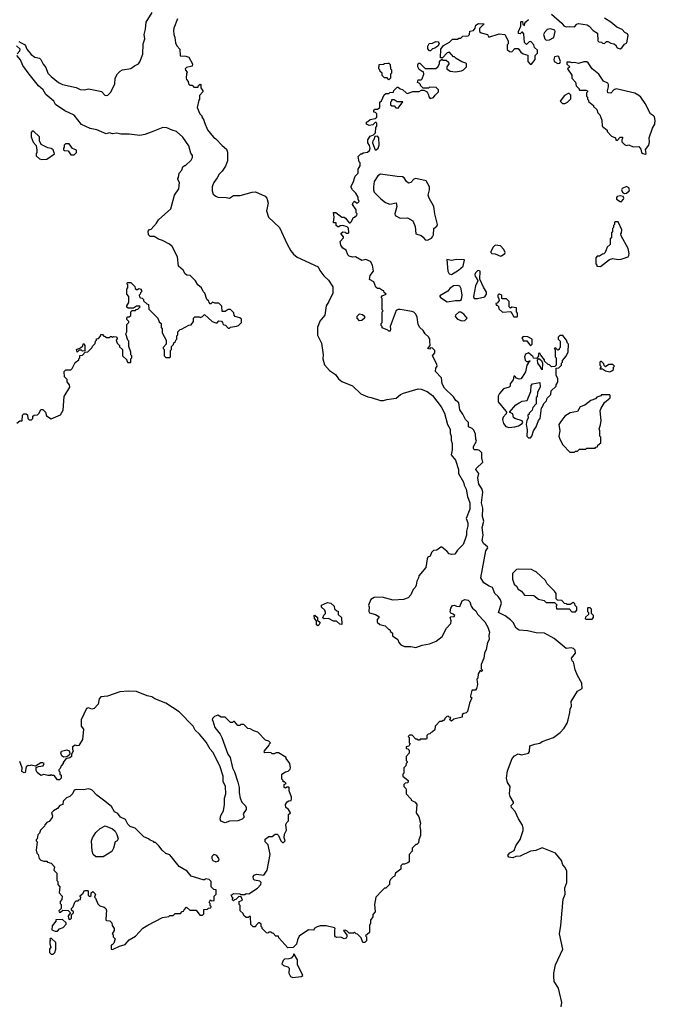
# Model space of a CAD drawing. Extents: x 1793424 to 1900092, y 321114 to 470632.
# Tile 278 of 292: x 1884893 to 1890992, y 417168 to 426607. Entities that reach past the tile are written whole.
import ezdxf

# ---------------------------------------------------------------- set-up
doc = ezdxf.new("R2010")
doc.units = 0

msp = doc.modelspace()

# ---------------------------------------------------------------- linework, layer by layer
at = {"layer": '0CON05XD'}
for points in [[(1884906.7, 426385), (1884946.7, 426365), (1884962.5, 426325), (1885003.6, 426273.6), (1885039.3, 426249.3), (1885085, 426236.7), (1885095, 426226.7), (1885119.3, 426179.3), (1885145, 426150), (1885164.4, 426094.4), (1885195, 426062), (1885265, 426006), (1885305, 425984.3), (1885435, 425955.7), (1885475, 425939.2), (1885513.9, 425936.1), (1885555, 425943.3), (1885665, 425923.3), (1885678.8, 425918.8), (1885710, 425885), (1885725, 425880), (1885740, 425885), (1885765, 425910), (1885805, 425990), (1885810, 426045), (1885830.5, 426089.5), (1885856.4, 426113.6), (1885880, 426125), (1885960.7, 426139.3), (1885993.9, 426166.1), (1886032.5, 426185), (1886045.9, 426204.1), (1886073.3, 426275), (1886078.8, 426375), (1886093.3, 426425), (1886086.7, 426465), (1886101.2, 426515), (1886107.7, 426582.3), (1886163.3, 426675)], [(1889995, 426660), (1890095, 426572.5), (1890115, 426547.5), (1890135, 426537.5), (1890165, 426542.5), (1890215, 426540), (1890240, 426565), (1890255, 426570), (1890337, 426557), (1890356.4, 426546.4), (1890395, 426502.5), (1890438.3, 426478.3), (1890440, 426405), (1890450, 426395), (1890475, 426392.5), (1890485, 426382.5), (1890505, 426380), (1890521.7, 426398.3), (1890535, 426397.5), (1890565, 426382.5), (1890595, 426376.7), (1890610, 426365), (1890626.1, 426336.1), (1890655, 426328), (1890671.2, 426338.8), (1890697, 426373), (1890717.5, 426385), (1890730, 426455), (1890725, 426470), (1890700, 426485), (1890675, 426512.5), (1890623.9, 426533.9), (1890564.1, 426584.1), (1890505, 426622.5)], [(1886405.9, 426614.1), (1886371.2, 426525), (1886367.5, 426505), (1886372.5, 426465), (1886382.5, 426435), (1886387.5, 426385), (1886400, 426355), (1886430, 426325), (1886431.7, 426261.7), (1886486.4, 426256.4), (1886515, 426247.5), (1886550, 426185), (1886548.3, 426161.7), (1886495, 426147.5), (1886482.5, 426135), (1886483, 426123), (1886500, 426105), (1886492.5, 426087.5), (1886490, 426045), (1886493, 426033), (1886510, 426015), (1886511.7, 425991.7), (1886525, 425980), (1886548.3, 425978.3), (1886565, 425960), (1886605, 425960), (1886610, 425975), (1886625, 425990), (1886630, 425985), (1886630, 425955), (1886650, 425925), (1886650, 425915), (1886618.3, 425881.7), (1886620, 425845), (1886613, 425837), (1886597.5, 425765), (1886623, 425703), (1886640, 425685), (1886640, 425675), (1886660, 425645), (1886665, 425620), (1886695, 425552.5), (1886751.7, 425481.7), (1886775.9, 425465.9), (1886835, 425400), (1886876.7, 425365), (1886887.7, 425337.7), (1886886.2, 425255), (1886867.7, 425202.3), (1886836.7, 425155), (1886806.2, 425125), (1886788.8, 425091.2), (1886755, 425047.5), (1886746.7, 425025), (1886740, 425005), (1886740, 424965), (1886750, 424935), (1886773.9, 424913.9), (1886795, 424906.2), (1886875, 424903.8), (1886905, 424896.7), (1886945, 424921.2), (1887007.7, 424922.3), (1887125, 424953.8), (1887155, 424956), (1887247.5, 424915), (1887263.3, 424895), (1887277.7, 424847.7), (1887262.5, 424775), (1887280, 424715), (1887387.5, 424615), (1887458.1, 424455), (1887495, 424392), (1887520.8, 424360.8), (1887555, 424329.4), (1887756.4, 424236.4), (1887773.5, 424203.5), (1887812.1, 424152.1), (1887855, 424110), (1887897.5, 424045), (1887897.5, 423985), (1887860, 423905), (1887832.5, 423865), (1887820, 423775), (1887772.3, 423717.7), (1887752, 423655), (1887751.7, 423581.7), (1887789.2, 423505), (1887806, 423395), (1887801.2, 423355), (1887817.7, 423297.7), (1887866.7, 423245), (1887923.3, 423205), (1887953.3, 423165), (1887985, 423138.8), (1888085, 423096), (1888165, 423018.8), (1888235, 422990), (1888266.1, 422986.1), (1888355, 422956.7), (1888385, 422956.7), (1888415, 422966.2), (1888505, 422977.5), (1888546.4, 423013.6), (1888575, 423026.2), (1888715, 423068.8), (1888745, 423066.2), (1888802.7, 423042.7), (1888854.2, 423004.2), (1888937.1, 422895), (1888968.6, 422835), (1888996.7, 422725), (1889025, 422680), (1889022.7, 422642.7), (1889033.3, 422615), (1889033.8, 422575), (1889043.6, 422543.6), (1889043.8, 422485), (1889033.3, 422435), (1889073.9, 422383.9), (1889103.8, 422295), (1889104, 422255), (1889150, 422175), (1889156.2, 422145), (1889177.5, 422105), (1889190, 422035), (1889212.5, 421975), (1889211.4, 421915), (1889176.7, 421825), (1889193.8, 421785), (1889194, 421755), (1889181.2, 421705), (1889178.8, 421665), (1889163.8, 421616.2), (1889147.5, 421575), (1889095, 421522.5), (1889067, 421483), (1889035, 421480), (1889015, 421487.5), (1888993, 421513), (1888945, 421550), (1888935, 421550), (1888897, 421523), (1888865, 421517.5), (1888845, 421500), (1888830, 421465), (1888810, 421455), (1888803, 421437), (1888790, 421355), (1888723, 421277), (1888720, 421255), (1888702.5, 421225), (1888697.5, 421185), (1888687.5, 421165), (1888667.5, 421145), (1888647, 421093), (1888620, 421065), (1888575, 421047.5), (1888475, 421042.5), (1888371.7, 421071.7), (1888295, 421067.5), (1888261.7, 421048.3), (1888240, 420995), (1888247.5, 420975), (1888242.5, 420935), (1888250.7, 420920.7), (1888306.4, 420906.4), (1888340, 420885), (1888340, 420875), (1888323, 420857), (1888321.7, 420831.7), (1888348.3, 420808.3), (1888400, 420795), (1888435, 420760), (1888445, 420760), (1888451.7, 420741.7), (1888470, 420725), (1888471.7, 420701.7), (1888520, 420665), (1888530, 420635), (1888550, 420615), (1888585, 420597.5), (1888645, 420596.7), (1888695, 420587.5), (1888755, 420610), (1888825, 420622.5), (1888890.7, 420649.3), (1888946.7, 420695), (1888987, 420773), (1889030.7, 420819.3), (1889033, 420843), (1889022.5, 420875), (1889028.3, 420881.7), (1889063, 420887), (1889066.7, 420896.7), (1889053, 420907)], [(1888906.4, 426153.6), (1888920, 426185), (1888921.7, 426208.3), (1888945, 426230), (1888955, 426220), (1888985, 426220), (1889008.3, 426198.3), (1889010, 426185), (1888990, 426155), (1888990, 426135), (1889025, 426112.5), (1889075, 426107.5), (1889131.7, 426118.3), (1889150, 426125), (1889180, 426155), (1889180, 426185), (1889175, 426190), (1889133.9, 426203.9), (1889080, 426235), (1889065, 426250), (1889055, 426250), (1889015, 426300), (1889008.3, 426291.7), (1888995, 426290), (1888948.3, 426241.7), (1888931.7, 426241.7), (1888932.5, 426325), (1888960.7, 426359.3), (1889018.3, 426391.7), (1889045, 426420), (1889095, 426420), (1889105, 426430), (1889125, 426430), (1889145, 426450), (1889195, 426452.5), (1889207.5, 426465), (1889213.6, 426496.4), (1889246.4, 426503.6), (1889262.5, 426525), (1889270, 426555), (1889295, 426570), (1889348.3, 426568.3), (1889306.4, 426523.6), (1889306.2, 426495), (1889320, 426480), (1889380, 426465), (1889395, 426440), (1889495, 426470), (1889546.4, 426466.4), (1889580, 426405), (1889580, 426375), (1889570, 426365), (1889571.7, 426321.7), (1889591.7, 426301.7), (1889615, 426300), (1889645, 426330), (1889675, 426330), (1889700, 426295), (1889725, 426280), (1889768.3, 426268.3), (1889770, 426205), (1889791.7, 426181.7), (1889805, 426180), (1889840, 426225), (1889840, 426265), (1889860, 426285), (1889860, 426315), (1889831.7, 426341.7), (1889827, 426367), (1889797, 426397), (1889780, 426395), (1889755, 426370), (1889735, 426390), (1889731.7, 426471.7), (1889718.3, 426488.3), (1889711.7, 426488.3), (1889695, 426470), (1889680, 426475), (1889680, 426495), (1889700, 426545), (1889700, 426585), (1889705, 426590), (1889718.3, 426588.3), (1889720, 426565), (1889735, 426550), (1889740, 426575), (1889750, 426585), (1889775, 426610)], [(1889945, 426410), (1889975, 426412.5), (1890017.5, 426435), (1890030, 426495), (1890027, 426507), (1889985, 426520), (1889955, 426512.5), (1889927.5, 426485), (1889920, 426465), (1889932.5, 426425), (1889945, 426410)], [(1884885, 426397.5), (1884906.7, 426385)], [(1888835, 426310), (1888825, 426310), (1888808.3, 426328.3), (1888808.3, 426351.7), (1888821.7, 426378.3), (1888855, 426382.5), (1888885, 426396.7), (1888907.5, 426395), (1888916.2, 426386.2), (1888916.7, 426375), (1888906.4, 426353.6), (1888877, 426333), (1888853, 426327), (1888835, 426310)], [(1884869.3, 426280.7), (1884895, 426310), (1884897.5, 426325), (1884862.5, 426355)], [(1884865, 422740), (1884895, 422760), (1884918.3, 422761.7), (1884920, 422815), (1884933, 422827), (1884955, 422830), (1884968.3, 422818.3), (1884970, 422785), (1884985, 422770), (1885008.3, 422771.7), (1885020, 422785), (1885020, 422805), (1885033, 422817), (1885065, 422820), (1885080, 422835), (1885095, 422870), (1885115, 422870), (1885140, 422845), (1885150.7, 422810.7), (1885195, 422780), (1885285, 422817.5), (1885310, 422865), (1885321.2, 422995), (1885373.3, 423085), (1885372.5, 423105), (1885350, 423135), (1885348.3, 423158.3), (1885323, 423183), (1885320, 423235), (1885335, 423250), (1885385, 423250), (1885398.3, 423261.7), (1885425, 423320), (1885460, 423345), (1885460, 423355), (1885470, 423365), (1885471.7, 423388.3), (1885495, 423390), (1885521.7, 423418.3), (1885548.3, 423421.7), (1885590, 423465), (1885591.7, 423478.3), (1885618.3, 423501.7), (1885620, 423525), (1885630, 423535), (1885631.7, 423548.3), (1885648.3, 423551.7), (1885668.3, 423571.7), (1885671.7, 423588.3), (1885688.3, 423588.3), (1885701.7, 423571.7), (1885715, 423570), (1885725, 423560), (1885755, 423560), (1885765, 423570), (1885775, 423570), (1885785, 423560), (1885795, 423570), (1885818.3, 423568.3), (1885830, 423555), (1885830, 423545), (1885820, 423535), (1885830, 423505), (1885850, 423485), (1885851.7, 423471.7), (1885880, 423445), (1885880, 423385), (1885920, 423345), (1885920, 423335), (1885931.7, 423321.7), (1885955, 423320), (1885960, 423325), (1885960, 423355), (1885970, 423365), (1885970, 423385), (1885960, 423395), (1885958.3, 423418.3), (1885940, 423475), (1885940, 423525), (1885930, 423535), (1885912.5, 423595), (1885920, 423615), (1885920, 423685), (1885940, 423705), (1885940, 423715), (1885921.7, 423731.7), (1885920, 423745), (1885931.7, 423758.3), (1885945, 423760), (1885958.3, 423771.7), (1885960, 423805), (1885971.7, 423818.3), (1886005, 423820), (1886011.7, 423828.3), (1886028.3, 423831.7), (1886050, 423855), (1886045, 423860), (1886015, 423860), (1885985, 423840), (1885935, 423840), (1885921.7, 423851.7), (1885920, 423865), (1885940, 423895), (1885940, 423955), (1885920, 423975), (1885920, 424025), (1885930, 424035), (1885930, 424065), (1885920, 424075), (1885931.7, 424088.3), (1885958.3, 424088.3), (1885998.3, 424048.3), (1886001.7, 424031.7), (1886015, 424020), (1886025, 424020), (1886035, 424030), (1886060, 424025), (1886060, 424015), (1886070, 424005), (1886051.7, 423988.3), (1886050, 423975), (1886040, 423965), (1886041.7, 423951.7), (1886051.7, 423941.7), (1886068.3, 423938.3), (1886080, 423925), (1886081.7, 423911.7), (1886111.7, 423881.7), (1886128.3, 423878.3), (1886131.7, 423831.7), (1886220, 423745), (1886231.7, 423711.7), (1886250, 423695), (1886250, 423655), (1886260, 423645), (1886260, 423605), (1886300, 423535), (1886300, 423495), (1886270, 423465), (1886270, 423455), (1886280, 423445), (1886280, 423385), (1886295, 423370), (1886335, 423370), (1886340, 423375), (1886340, 423435), (1886350, 423445), (1886350, 423475), (1886368.3, 423491.7), (1886371.7, 423508.3), (1886388.3, 423521.7), (1886390, 423535), (1886400, 423545), (1886400, 423575), (1886410, 423585), (1886410, 423615), (1886431.7, 423638.3), (1886445, 423640), (1886515, 423680), (1886538.3, 423681.7), (1886560, 423715), (1886560, 423745), (1886575, 423760), (1886615, 423760), (1886627.5, 423752.5), (1886648.3, 423761.7), (1886665, 423780), (1886740, 423715), (1886775, 423700), (1886788.3, 423701.7), (1886805, 423720), (1886828.3, 423718.3), (1886840, 423705), (1886841.7, 423691.7), (1886851.7, 423681.7), (1886868.3, 423678.3), (1886895, 423650), (1886905, 423650), (1886915, 423660), (1886975, 423667.5), (1886993, 423677), (1887020, 423705), (1887020, 423735), (1887005, 423750), (1886961.7, 423761.7), (1886950, 423775), (1886948.3, 423798.3), (1886915, 423830), (1886895, 423830), (1886865, 423810), (1886835, 423810), (1886831.7, 423861.7), (1886805, 423890), (1886765, 423890), (1886742.5, 423897.5), (1886728.3, 423881.7), (1886721.7, 423881.7), (1886710, 423895), (1886708.3, 423908.3), (1886690, 423925), (1886670, 423985), (1886655, 424000), (1886636.4, 424036.4), (1886603.3, 424065), (1886580, 424105), (1886530, 424155), (1886498.3, 424158.3), (1886480.7, 424170.7), (1886462.5, 424205), (1886417.5, 424245), (1886406.7, 424335), (1886355, 424432.5), (1886330, 424455), (1886265, 424490), (1886225, 424502.5), (1886185, 424530), (1886145, 424530), (1886130, 424545), (1886125, 424580), (1886140, 424595), (1886155, 424600), (1886207.5, 424655), (1886225, 424687.5), (1886342.5, 424795), (1886380, 424925), (1886420, 424985), (1886427.5, 425047.5), (1886410, 425075), (1886410, 425085), (1886417, 425093), (1886423, 425137), (1886450, 425165), (1886460, 425195), (1886475, 425210), (1886485, 425210), (1886539.3, 425260.7), (1886552.5, 425285), (1886552.5, 425305), (1886536.4, 425326.4), (1886515, 425397.5), (1886459.5, 425479.5), (1886397.5, 425535), (1886355, 425546.7), (1886305, 425571.2), (1886265.9, 425574.1), (1886155, 425529.2), (1886092.7, 425507.3), (1886045, 425498), (1885945, 425508.6), (1885865, 425509.4), (1885825, 425519.2), (1885785, 425514), (1885755, 425521.4), (1885724.4, 425514.4), (1885635, 425550), (1885570, 425565), (1885485, 425601.9), (1885415, 425690.6), (1885325, 425733.3), (1885235.6, 425795.6), (1885220, 425825), (1885145, 425890.6), (1885118.6, 425935), (1885075, 425972.5), (1884984.3, 426085), (1884925, 426168.8), (1884902, 426222), (1884866.7, 426265)], [(1890088.8, 417145), (1890093.3, 417185), (1890061.7, 417321.7), (1890022.5, 417385), (1890017.5, 417435), (1890016.7, 417465), (1890032.5, 417545), (1890103.6, 417696.4), (1890070.8, 417845), (1890085.5, 417924.5), (1890108, 418175), (1890125.8, 418225), (1890123.8, 418285), (1890143.3, 418335), (1890142.5, 418445), (1890128.3, 418478.3), (1890103.3, 418505), (1890090, 418545), (1890035, 418616.7), (1889906.4, 418666.4), (1889845, 418643.3), (1889793, 418637), (1889695, 418586.7), (1889653.6, 418586.4), (1889625, 418572.5), (1889587, 418577), (1889577.5, 418595), (1889582.5, 418605), (1889595, 418620), (1889636.4, 418643.6), (1889653.9, 418686.1), (1889693.6, 418746.4), (1889722.5, 418835), (1889723.3, 418855), (1889717.5, 418885), (1889680, 418945), (1889646.1, 419016.1), (1889612.5, 419055), (1889610, 419075), (1889630, 419095), (1889632.5, 419105), (1889600.5, 419160.5), (1889593.3, 419185), (1889600, 419255), (1889573.8, 419295), (1889563.8, 419335), (1889572, 419405), (1889618, 419525), (1889639.5, 419550.5), (1889675, 419570), (1889708.8, 419558.8), (1889775, 419574.2), (1889785, 419590), (1889787.5, 419645), (1889835, 419663.3), (1889885, 419672.5), (1889905, 419686.7), (1890013.6, 419726.4), (1890077.5, 419775), (1890116.1, 419813.9), (1890146.1, 419863.9), (1890156.7, 419895), (1890172.5, 419965), (1890173.6, 419996.4), (1890187.5, 420025), (1890185, 420070), (1890245, 420170), (1890290, 420195), (1890286.4, 420246.4), (1890245, 420320), (1890222.5, 420375), (1890211.7, 420421.7), (1890207, 420447), (1890195, 420460), (1890187.5, 420485), (1890225.7, 420535), (1890223.6, 420563.6), (1890208, 420578), (1890185, 420584.4), (1890135, 420580), (1890022.5, 420675), (1889927.3, 420727.3), (1889849.3, 420729.3), (1889765, 420748.8), (1889685, 420756.2), (1889656.2, 420775), (1889628.8, 420828.8), (1889603.3, 420855), (1889551.2, 420891.2), (1889486.7, 420925), (1889516.7, 421015), (1889506.1, 421046.1), (1889485, 421077.5), (1889453.3, 421105), (1889430, 421165), (1889397.5, 421175), (1889347.7, 421207.7), (1889316.4, 421256.4), (1889365.8, 421514.2), (1889384, 421545), (1889380, 421555), (1889342.5, 421585), (1889331.1, 421615), (1889340, 421665), (1889331.9, 421738.1), (1889345, 421800), (1889334, 421845), (1889337.5, 421925), (1889324.4, 421975), (1889338.3, 422078.3), (1889330, 422105), (1889298, 422155), (1889288, 422215), (1889299.2, 422255), (1889271.2, 422295), (1889273.3, 422305), (1889336.7, 422365), (1889326.1, 422406.1), (1889325.7, 422455.7), (1889305, 422478), (1889285, 422484.2), (1889255, 422482.5), (1889247.5, 422495), (1889247.5, 422515), (1889277.5, 422565), (1889270, 422585), (1889266.7, 422635), (1889250.7, 422670.7), (1889235, 422687.5), (1889200, 422705), (1889200, 422745), (1889170, 422775), (1889146.1, 422826.1), (1889116.1, 422866.1), (1889107.5, 422935), (1889077, 422957), (1889055, 422992.5), (1888970, 423075), (1888945.9, 423115.9), (1888941.4, 423175), (1888883, 423233), (1888887.5, 423265), (1888897.5, 423285), (1888896.7, 423305), (1888852.5, 423385), (1888875.9, 423414.1), (1888876.2, 423435), (1888855, 423457.5), (1888835, 423460), (1888825, 423450), (1888810, 423455), (1888830, 423485), (1888828.3, 423528.3), (1888827.5, 423545), (1888816.4, 423566.4), (1888782.5, 423595), (1888765, 423627.5), (1888732.5, 423655), (1888717.5, 423685), (1888706.7, 423755), (1888692.5, 423785), (1888675, 423802.5), (1888655, 423810), (1888545, 423830), (1888525, 423830), (1888505, 423820), (1888447.5, 423665), (1888452.5, 423645), (1888448.3, 423621.7), (1888435, 423620), (1888425, 423630), (1888371.7, 423651.7), (1888370, 423665), (1888360, 423675), (1888360, 423695), (1888370, 423705), (1888370, 423805), (1888380, 423815), (1888370, 423825), (1888370, 423935), (1888360, 423945), (1888371.7, 423958.3), (1888410, 423975), (1888391.7, 423991.7), (1888388.3, 424008.3), (1888375, 424010), (1888345, 424030), (1888325, 424030), (1888311.7, 424041.7), (1888290, 424095), (1888250, 424115), (1888256.7, 424155), (1888288.8, 424195), (1888278.8, 424255), (1888258.6, 424288.6), (1888215, 424306.7), (1888175, 424300), (1888115, 424332.5), (1888085, 424330), (1888055, 424340), (1888043, 424353), (1888026.7, 424396.7), (1887995, 424417.5), (1887973.3, 424445), (1887968.3, 424481.7), (1888000, 424515), (1888000, 424525), (1887973, 424557), (1887995, 424572.5), (1888015, 424570), (1888025, 424560), (1888045, 424560), (1888050, 424565), (1888048.3, 424608.3), (1888035, 424620), (1887995, 424632.5), (1887968.3, 424631.7), (1887955, 424620), (1887945, 424620), (1887930, 424635), (1887928.3, 424658.3), (1887905, 424660), (1887903.3, 424665), (1887910, 424715), (1887905, 424760), (1887925, 424760), (1887983, 424713), (1888005, 424712.5), (1888020, 424705), (1888055, 424660), (1888065, 424660), (1888075, 424670), (1888095, 424710), (1888107, 424713), (1888128.3, 424731.7), (1888130, 424745), (1888120, 424755), (1888122.5, 424785), (1888087.5, 424835), (1888093.3, 424855), (1888105, 424867.5), (1888125, 424850), (1888138.3, 424851.7), (1888150, 424865), (1888140, 424885), (1888140, 424905), (1888117.5, 424945), (1888085, 424977.5), (1888070, 425005), (1888094, 425045), (1888111.7, 425108.3), (1888140, 425135), (1888140, 425175), (1888160, 425205), (1888160, 425235), (1888150, 425245), (1888140, 425295), (1888165, 425320), (1888175, 425320), (1888188.3, 425331.7), (1888231.7, 425338.3), (1888248.3, 425351.7), (1888256.7, 425375), (1888250, 425400), (1888233.3, 425425), (1888232.5, 425455), (1888255, 425490), (1888288.3, 425501.7), (1888308.3, 425521.7), (1888310, 425575), (1888320, 425585), (1888320, 425615), (1888315, 425620), (1888305, 425620), (1888281.7, 425598.3), (1888245, 425592.5), (1888220, 425605), (1888220, 425625), (1888235, 425630), (1888255, 425650), (1888305, 425660), (1888318.3, 425671.7), (1888320, 425705), (1888308.3, 425718.3), (1888291.7, 425721.7), (1888290, 425735), (1888301.7, 425748.3), (1888325, 425750), (1888350, 425765), (1888350, 425815), (1888365, 425830), (1888391.7, 425888.3), (1888405, 425900), (1888435, 425900), (1888445, 425910), (1888478.3, 425911.7), (1888481.7, 425928.3), (1888515, 425960), (1888525, 425960), (1888543, 425943), (1888565, 425937.5), (1888600, 425905), (1888615, 425900), (1888665, 425920), (1888725, 425920), (1888748.3, 425931.7), (1888771.7, 425931.7), (1888795, 425920), (1888806.7, 425906.7), (1888817, 425887), (1888818.3, 425868.3), (1888832.5, 425852.5), (1888865, 425860), (1888880, 425885), (1888910, 425915), (1888910, 425935), (1888888.3, 425958.3), (1888825, 425960), (1888815, 425950), (1888765, 425950), (1888740, 425975), (1888740, 425985), (1888725, 426000), (1888710, 426005), (1888715, 426030), (1888745, 426030), (1888755, 426040), (1888770, 426085), (1888768.3, 426108.3), (1888755, 426110), (1888725, 426130), (1888712.5, 426155), (1888712.5, 426175), (1888720, 426190), (1888731.7, 426191.7), (1888785, 426140), (1888885, 426140), (1888906.4, 426153.6)], [(1888435, 426030), (1888418.3, 426048.3), (1888395, 426050), (1888371.7, 426071.7), (1888370, 426095), (1888351.7, 426111.7), (1888350, 426125), (1888340, 426135), (1888341.7, 426178.3), (1888385, 426180), (1888392.5, 426187.5), (1888425, 426190), (1888435, 426190), (1888448.3, 426178.3), (1888450, 426135), (1888460, 426125), (1888460, 426095), (1888450, 426085), (1888450, 426045), (1888435, 426030)], [(1890055, 426187.5), (1890075, 426190), (1890082.5, 426205), (1890065, 426250), (1890055, 426257.5), (1890025, 426250), (1890017.5, 426225), (1890020, 426205), (1890055, 426187.5)], [(1890895, 425317.5), (1890902.5, 425325), (1890898.3, 425361.7), (1890928.8, 425405), (1890936.2, 425435), (1890934.2, 425475), (1890964.1, 425565.9), (1890988, 425605), (1890991.7, 425641.7), (1890983.3, 425675), (1890975, 425686.7), (1890943.9, 425703.9), (1890895, 425802.5), (1890853.8, 425865), (1890835, 425881.2), (1890795, 425901.2), (1890615, 425943.8), (1890594.2, 425935.8), (1890565, 425903.8), (1890537.5, 425905), (1890532, 425925), (1890543.8, 425965), (1890543.3, 425985), (1890535, 426000), (1890495, 426017.5), (1890448.8, 426085), (1890385.9, 426135.9), (1890347.5, 426195), (1890335, 426202.5), (1890305, 426202.5), (1890255, 426187.5), (1890215, 426197.5), (1890192.5, 426192.5), (1890175, 426200), (1890141.7, 426198.3), (1890141.7, 426181.7), (1890170, 426155), (1890150, 426135), (1890190, 426075), (1890190, 426045), (1890227, 426007), (1890233, 425973), (1890260, 425945), (1890260, 425935), (1890265, 425930), (1890325, 425932.5), (1890340, 425925), (1890340, 425915), (1890330, 425905), (1890330, 425875), (1890340, 425865), (1890340, 425845), (1890350, 425835), (1890351.7, 425821.7), (1890400, 425785), (1890400, 425775), (1890430, 425745), (1890440, 425715), (1890460, 425695), (1890477.5, 425645), (1890482.5, 425585), (1890528.3, 425548.3), (1890530, 425535), (1890571.7, 425491.7), (1890610, 425475), (1890611.7, 425451.7), (1890628.3, 425451.7), (1890655, 425480), (1890675, 425480), (1890680, 425475), (1890670, 425455), (1890670, 425435), (1890695, 425410), (1890715, 425402.5), (1890737, 425407), (1890778.3, 425388.3), (1890835, 425390), (1890852.5, 425365), (1890860, 425335), (1890873, 425323), (1890895, 425317.5)], [(1890125, 425802.5), (1890150, 425815), (1890181.7, 425848.3), (1890180, 425885), (1890165, 425900), (1890155, 425900), (1890120.7, 425879.3), (1890080, 425825), (1890100, 425805), (1890125, 425802.5)], [(1888525, 425760), (1888568.3, 425818.3), (1888515, 425820), (1888485, 425840), (1888461.7, 425838.3), (1888460, 425825), (1888450, 425815), (1888451.7, 425791.7), (1888465, 425780), (1888485, 425780), (1888503, 425763), (1888525, 425760)], [(1885105, 425267.5), (1885155, 425270), (1885228.3, 425321.7), (1885215, 425360), (1885195, 425373.3), (1885165, 425380), (1885100.7, 425410.7), (1885082.5, 425445), (1885083.3, 425485), (1885025, 425540), (1885011.7, 425538.3), (1885002.5, 425525), (1885004.2, 425484.2), (1885021.7, 425431.7), (1885051.7, 425401.7), (1885057.5, 425355), (1885057, 425333), (1885050, 425325), (1885051.7, 425301.7), (1885083, 425273), (1885105, 425267.5)], [(1888315, 425360), (1888332.5, 425375), (1888342.5, 425405), (1888340, 425475), (1888325, 425490), (1888301.7, 425488.3), (1888290, 425455), (1888280, 425445), (1888277.5, 425425), (1888305, 425360), (1888315, 425360)], [(1885385, 425310), (1885415, 425312.5), (1885440, 425335), (1885440, 425355), (1885400.7, 425370.7), (1885367, 425417), (1885331.7, 425418.3), (1885320, 425405), (1885320, 425385), (1885312.5, 425375), (1885315, 425360), (1885323, 425353), (1885358.3, 425348.3), (1885385, 425310)], [(1888805, 424492.5), (1888845, 424513.3), (1888853.3, 424525), (1888862.5, 424545), (1888867.5, 424605), (1888895, 424627.5), (1888902.5, 424645), (1888876.7, 424745), (1888866.2, 424815), (1888823.3, 424895), (1888813.8, 424925), (1888826.7, 424975), (1888824.2, 425005), (1888792.2, 425062.2), (1888695, 425084), (1888675, 425076.7), (1888645, 425047.5), (1888625, 425040), (1888603.3, 425055), (1888581.7, 425091.7), (1888565, 425101.2), (1888515, 425102.9), (1888354.1, 425125.9), (1888330.5, 425109.5), (1888293.3, 425055), (1888286.7, 425005), (1888286.7, 424975), (1888293.9, 424953.9), (1888358.3, 424888.3), (1888404.2, 424854.2), (1888445, 424840), (1888505, 424850), (1888511.2, 424815), (1888492.5, 424745), (1888495, 424730), (1888543.6, 424703.6), (1888615, 424706), (1888665, 424678.8), (1888686.2, 424625), (1888693.3, 424555), (1888745, 424538.8), (1888765, 424523.3), (1888785, 424498), (1888805, 424492.5)], [(1890695, 424940), (1890715, 424942.5), (1890740, 424965), (1890742.5, 424975), (1890736.4, 424996.4), (1890715, 425007.5), (1890675, 424990), (1890667.5, 424975), (1890677.5, 424955), (1890695, 424940)], [(1890665, 424862.5), (1890687.5, 424885), (1890690, 424895), (1890683, 424913), (1890655, 424920), (1890627, 424913), (1890618.3, 424901.7), (1890620, 424885), (1890653, 424863), (1890665, 424862.5)], [(1890465, 424242.5), (1890553, 424307), (1890585, 424317.5), (1890635, 424308.8), (1890665, 424310), (1890730, 424335), (1890737.5, 424345), (1890740, 424365), (1890730, 424415), (1890662.5, 424535), (1890660, 424555), (1890667.5, 424565), (1890671.7, 424591.7), (1890635, 424670), (1890605, 424670), (1890600, 424665), (1890600, 424645), (1890590, 424635), (1890590, 424615), (1890580, 424605), (1890580, 424575), (1890570, 424565), (1890570, 424515), (1890560, 424505), (1890558.3, 424451.7), (1890530, 424425), (1890510, 424375), (1890498.3, 424361.7), (1890485, 424360), (1890455, 424340), (1890435, 424340), (1890420, 424325), (1890420, 424265), (1890430, 424255), (1890430, 424245), (1890465, 424242.5)], [(1889505, 424341.2), (1889515, 424343.3), (1889547.5, 424365), (1889550, 424375), (1889536.7, 424405), (1889505, 424440), (1889455, 424446.7), (1889435, 424427.5), (1889412.5, 424385), (1889413.3, 424375), (1889424.3, 424364.3), (1889455, 424361.4), (1889505, 424341.2)], [(1889035, 424163.8), (1889102.5, 424205), (1889147.5, 424245), (1889160, 424305), (1889085, 424306.7), (1889035, 424300), (1888991.7, 424308.3), (1889001.2, 424195), (1889015, 424170), (1889035, 424163.8)], [(1889253, 423933), (1889285, 423933.3), (1889355, 423950), (1889372.5, 423975), (1889372.5, 423995), (1889342.3, 424042.3), (1889308.3, 424118.3), (1889310, 424195), (1889295, 424202.5), (1889285, 424200), (1889265, 424180), (1889260, 424165), (1889262.5, 424145), (1889280, 424125), (1889287.5, 424105), (1889267.5, 424055), (1889247.5, 423955), (1889253, 423933)], [(1888995, 423903.3), (1889075, 423916.2), (1889115, 423916), (1889133.3, 423925), (1889137.1, 423965), (1889127.9, 424027.9), (1889115, 424053.8), (1889095, 424060), (1889055, 424056), (1889018.8, 424031.2), (1889002.5, 424005), (1888925, 423960), (1888923, 423953), (1888930, 423945), (1888995, 423903.3)], [(1889665, 423760), (1889670, 423765), (1889670, 423795), (1889660, 423805), (1889660, 423845), (1889615, 423850), (1889601.7, 423841.7), (1889590, 423855), (1889590, 423905), (1889565, 423930), (1889525, 423930), (1889520, 423935), (1889520, 423965), (1889497, 423977), (1889490, 423975), (1889480, 423965), (1889480, 423955), (1889491.7, 423931.7), (1889492.5, 423915), (1889475, 423890), (1889460, 423885), (1889465, 423870), (1889475, 423870), (1889488.3, 423858.3), (1889490, 423835), (1889525, 423802.5), (1889605, 423810), (1889635, 423760), (1889665, 423760)], [(1888155, 423720), (1888132.5, 423745), (1888132.5, 423765), (1888153, 423787), (1888181.7, 423781.7), (1888200, 423765), (1888200, 423745), (1888175, 423722.5), (1888155, 423720)], [(1889135, 423720), (1889165, 423722.5), (1889187.5, 423745), (1889153.3, 423785), (1889125, 423803.8), (1889105, 423803.8), (1889073.3, 423775), (1889071.7, 423761.7), (1889095, 423736.7), (1889135, 423720)], [(1889795, 422600), (1889807, 422613), (1889822.5, 422665), (1889847.5, 422705), (1889870, 422765), (1889887, 422783), (1889900, 422885), (1889910, 422895), (1889921.7, 422928.3), (1889948.3, 422951.7), (1889955, 422980), (1889990, 423015), (1889991.7, 423048.3), (1890040, 423095), (1890040, 423105), (1890057, 423133), (1890057, 423167), (1890040, 423195), (1890040, 423265), (1890065, 423270), (1890090, 423295), (1890090, 423315), (1890100, 423325), (1890101.7, 423338.3), (1890135, 423380), (1890157, 423423), (1890160, 423495), (1890150, 423505), (1890140, 423535), (1890105, 423580), (1890075, 423580), (1890060, 423565), (1890060, 423545), (1890080, 423525), (1890080, 423465), (1890070, 423455), (1890070, 423445), (1890055, 423440), (1890035, 423460), (1890020, 423455), (1890030, 423445), (1890030, 423375), (1890040, 423365), (1890040, 423295), (1890028.3, 423281.7), (1889995, 423280), (1889977, 423297), (1889965, 423300), (1889930, 423335), (1889930, 423345), (1889891.7, 423391.7), (1889885, 423410), (1889871.7, 423408.3), (1889870, 423385), (1889855, 423360), (1889821.7, 423361.7), (1889820, 423375), (1889775, 423412.5), (1889745, 423400), (1889737.5, 423375), (1889741.7, 423341.7), (1889755, 423330), (1889780, 423330), (1889785, 423340), (1889790, 423335), (1889780, 423330), (1889757.5, 423295), (1889745, 423230), (1889715, 423180), (1889700, 423165), (1889685, 423160), (1889660.7, 423170.7), (1889645, 423190), (1889635, 423190), (1889627, 423153), (1889597.5, 423115), (1889600, 423095), (1889590, 423085), (1889535, 423066.7), (1889495.8, 423025), (1889482.7, 422997.3), (1889484, 422945), (1889558.8, 422855), (1889563.8, 422845), (1889560.5, 422829.5), (1889533, 422797), (1889526.2, 422775), (1889534, 422735), (1889558.5, 422708.5), (1889585, 422697.1), (1889645, 422704), (1889677.7, 422712.3), (1889713, 422737), (1889720, 422745), (1889715, 422760), (1889643.3, 422785), (1889632, 422795), (1889625, 422827.5), (1889592.5, 422845), (1889655, 422913.3), (1889685, 422933.8), (1889715, 422948.8), (1889763, 422957), (1889797, 423043), (1889800.7, 423099.3), (1889812.5, 423115), (1889885, 423130), (1889886.7, 423085), (1889862.5, 423035), (1889857, 422993), (1889850, 422985), (1889850, 422925), (1889815, 422890), (1889810, 422865), (1889780, 422835), (1889780, 422825), (1889770, 422815), (1889771.7, 422788.3), (1889760, 422765), (1889752.5, 422725), (1889762.5, 422675), (1889760, 422615), (1889775, 422600), (1889795, 422600)], [(1889795, 423480), (1889810, 423495), (1889810, 423545), (1889767, 423567), (1889725, 423570), (1889710, 423555), (1889720, 423545), (1889720, 423535), (1889725, 423530), (1889758.3, 423528.3), (1889795, 423480)], [(1885445, 423420), (1885440, 423445), (1885478.3, 423461.7), (1885498.3, 423481.7), (1885501.7, 423498.3), (1885508.3, 423498.3), (1885520, 423485), (1885518.3, 423431.7), (1885495, 423430), (1885485, 423440), (1885465, 423440), (1885445, 423420)], [(1889905, 423250), (1889895, 423260), (1889890.7, 423280.7), (1889864.2, 423315), (1889862.5, 423347.5), (1889875, 423360), (1889898.3, 423338.3), (1889910, 423315), (1889905, 423250)], [(1890555, 423232.5), (1890575, 423240), (1890590, 423255), (1890590, 423275), (1890600, 423285), (1890585, 423300), (1890545, 423300), (1890515, 423280), (1890501.7, 423291.7), (1890498.3, 423308.3), (1890475, 423330), (1890465, 423330), (1890460, 423325), (1890460, 423295), (1890470, 423285), (1890470, 423275), (1890460, 423260), (1890485, 423260), (1890515, 423240), (1890555, 423232.5)], [(1890171.7, 422461.7), (1890215, 422462.5), (1890225, 422470), (1890245, 422470), (1890265, 422490), (1890325, 422490), (1890335, 422500), (1890415, 422500), (1890421.7, 422508.3), (1890438.3, 422511.7), (1890441.7, 422528.3), (1890468.3, 422551.7), (1890470, 422605), (1890460, 422615), (1890460, 422665), (1890452.5, 422685), (1890466.4, 422723.6), (1890472.5, 422765), (1890463.6, 422856.4), (1890467.5, 422875), (1890503.6, 422936.4), (1890558.3, 422981.7), (1890560, 423005), (1890555, 423010), (1890475, 423010), (1890468.3, 423001.7), (1890431.7, 422988.3), (1890418.3, 422971.7), (1890373, 422957), (1890315, 422912.5), (1890270, 422895), (1890245, 422850), (1890175, 422837.5), (1890123.9, 422806.1), (1890083.9, 422756.1), (1890067.5, 422725), (1890074, 422665), (1890066.7, 422615), (1890076.7, 422585), (1890105, 422530), (1890171.7, 422461.7)], [(1890225, 420930), (1890240, 420945), (1890240, 420975), (1890221.7, 420991.7), (1890218.3, 421008.3), (1890205, 421020), (1890175, 421000), (1890145, 421000), (1890138.3, 421008.3), (1890121.7, 421011.7), (1890095, 421040), (1890051.7, 421041.7), (1890040, 421055), (1890040, 421105), (1890025, 421130), (1889955, 421200), (1889939.3, 421229.3), (1889850, 421315), (1889825, 421322.5), (1889805, 421337.5), (1889675, 421340), (1889660, 421335), (1889623, 421297), (1889620, 421245), (1889637.5, 421195), (1889660, 421175), (1889677, 421147), (1889709.3, 421129.3), (1889735, 421090), (1889827, 421087), (1889871.2, 421051.2), (1889925, 421040), (1889945, 421020), (1890025, 421020), (1890050, 420995), (1890040, 420985), (1890045, 420960), (1890165, 420960), (1890191.7, 420931.7), (1890225, 420930)], [(1889053, 420907), (1889028.8, 420918.8), (1889022, 420932), (1889029.2, 420965), (1889045, 420990), (1889065, 420993.3), (1889085, 420983.3), (1889115, 420982.5), (1889140, 421035), (1889165, 421047.5), (1889195, 421042.5), (1889212.5, 421025), (1889223.3, 420985), (1889236.7, 420965), (1889270.5, 420940.5), (1889285, 420906.7), (1889355, 420833.3), (1889386, 420785), (1889400, 420735), (1889393.3, 420705), (1889396.7, 420665), (1889381.2, 420635), (1889370, 420570), (1889352.5, 420535), (1889347.5, 420485), (1889320, 420425), (1889320, 420385), (1889330, 420375), (1889330, 420365), (1889325, 420360), (1889311.7, 420368.3), (1889293, 420337), (1889290, 420295), (1889280, 420285), (1889286.7, 420235), (1889277.5, 420195), (1889265, 420180), (1889235, 420180), (1889230, 420175), (1889220, 420125), (1889220, 420115), (1889230, 420105), (1889207.5, 420055), (1889190, 419975), (1889178.3, 419961.7), (1889153, 419957), (1889140, 419945), (1889138.3, 419921.7), (1889058.3, 419901.7), (1889035, 419882.5), (1889020, 419895), (1889028.3, 419918.3), (1889015, 419920), (1889005, 419930), (1888991.7, 419928.3), (1888971.7, 419908.3), (1888965, 419890), (1888955, 419890), (1888945, 419880), (1888921.7, 419878.3), (1888891.7, 419848.3), (1888880, 419835), (1888875, 419800), (1888855, 419780), (1888840, 419775), (1888828.3, 419761.7), (1888811.7, 419758.3), (1888800, 419745), (1888800, 419715), (1888795, 419710), (1888735, 419710), (1888728.3, 419701.7), (1888715, 419700), (1888705, 419710), (1888695, 419710), (1888658.3, 419748.3), (1888631.7, 419748.3), (1888620, 419735), (1888630, 419725), (1888630, 419675), (1888638.3, 419668.3), (1888628.3, 419641.7), (1888600, 419635), (1888601.7, 419621.7), (1888618.3, 419618.3), (1888630, 419605), (1888630, 419575), (1888600, 419545), (1888600, 419505), (1888610, 419495), (1888610, 419485), (1888600, 419475), (1888597, 419453), (1888580, 419435), (1888580, 419385), (1888570, 419375), (1888570, 419355), (1888620, 419315), (1888618.3, 419291.7), (1888593, 419287), (1888580, 419275), (1888580, 419255), (1888597, 419237), (1888600, 419225), (1888600, 419185), (1888650, 419135), (1888650, 419125), (1888686.4, 419106.4), (1888703, 419083), (1888696.7, 419005), (1888723.3, 418965), (1888737.5, 418905), (1888732.5, 418875), (1888740, 418835), (1888737.5, 418785), (1888722.5, 418745), (1888720, 418715), (1888705, 418700), (1888695, 418700), (1888660, 418665), (1888660, 418635), (1888630, 418605), (1888630, 418535), (1888617, 418523), (1888585, 418510), (1888565, 418510), (1888550, 418495), (1888550, 418465), (1888500, 418425), (1888488.3, 418391.7), (1888475, 418390), (1888450, 418365), (1888440, 418345), (1888440, 418315), (1888405, 418280), (1888395, 418280), (1888370.7, 418259.3), (1888310, 418195), (1888297.5, 418125), (1888302.5, 418055), (1888281.7, 418028.3), (1888280, 418005), (1888260, 417975), (1888260, 417945), (1888250, 417925), (1888250, 417855), (1888210, 417825), (1888220, 417815), (1888220, 417775), (1888205, 417760), (1888185, 417760), (1888170, 417805), (1888135, 417840), (1888123, 417843), (1888105, 417860), (1888095, 417850), (1888055, 417850), (1888035, 417870), (1888015, 417880), (1888000, 417875), (1888030.5, 417830.5), (1888033.1, 417815), (1888027.1, 417802.9), (1888005, 417794.6), (1887975, 417811.8), (1887935, 417806.9), (1887923.4, 417813.4), (1887918.5, 417825), (1887917, 417883), (1887920, 417895), (1887915, 417900), (1887835, 417920), (1887775, 417918.8), (1887748.3, 417911.7), (1887720, 417895), (1887715, 417880), (1887665, 417882.5), (1887575, 417820), (1887557.5, 417785), (1887550, 417745), (1887518.3, 417711.7), (1887465, 417710), (1887380, 417805), (1887375, 417820), (1887351.7, 417821.7), (1887325, 417850), (1887315, 417850), (1887305, 417860), (1887285, 417860), (1887275, 417850), (1887261.7, 417851.7), (1887220, 417895), (1887220, 417905), (1887210, 417915), (1887210, 417935), (1887195, 417950), (1887185, 417950), (1887160, 417925), (1887155, 417910), (1887135, 417910), (1887111.7, 417931.7), (1887108.3, 418008.3), (1887095, 418010), (1887085, 418000), (1887065, 418000), (1887045, 418020), (1887038.3, 418038.3), (1887010, 418065), (1887010, 418115), (1887000, 418125), (1887000, 418155), (1887030, 418165), (1887018.3, 418198.3), (1886995, 418200), (1886968.3, 418171.7), (1886955, 418170), (1886945, 418160), (1886931.7, 418171.7), (1886940, 418185), (1886931.7, 418191.7), (1886921.7, 418218.3), (1886935, 418220), (1886945, 418230), (1887005, 418227.5), (1887015, 418220), (1887055, 418220), (1887065, 418230), (1887091.7, 418228.3), (1887175, 418280), (1887207.5, 418315), (1887210, 418335), (1887197, 418347), (1887147.7, 418357.7), (1887138, 418368), (1887133.9, 418393.9), (1887143.4, 418406.6), (1887165, 418415.7), (1887235, 418407.5), (1887268.8, 418455), (1887296.7, 418605), (1887276.4, 418696.4), (1887250, 418725), (1887248.3, 418751.7), (1887283, 418777), (1887315, 418777.5), (1887345, 418797.5), (1887365, 418800), (1887377, 418787), (1887400, 418735), (1887415, 418720), (1887425, 418720), (1887440, 418735), (1887430, 418765), (1887435, 418800), (1887451.7, 418838.3), (1887448.3, 418891.7), (1887455, 418910), (1887471.7, 418928.3), (1887473, 418987), (1887490, 419005), (1887472.5, 419035), (1887447.5, 419055), (1887443.3, 419085), (1887460.7, 419109.3), (1887475, 419120), (1887496.7, 419123.3), (1887502.5, 419135), (1887502.5, 419155), (1887480, 419215), (1887480, 419245), (1887475, 419250), (1887455, 419250), (1887445, 419240), (1887430, 419245), (1887430, 419275), (1887450, 419285), (1887435, 419300), (1887421.7, 419301.7), (1887420, 419315), (1887410, 419325), (1887410, 419375), (1887443, 419397), (1887468.3, 419401.7), (1887487, 419423), (1887490, 419435), (1887486.7, 419475), (1887450, 419525), (1887450, 419535), (1887375, 419580), (1887355, 419580), (1887335, 419570), (1887315, 419570), (1887305, 419580), (1887285, 419582.5), (1887245, 419580), (1887240, 419585), (1887241.7, 419598.3), (1887288.3, 419651.7), (1887290, 419665), (1887300, 419675), (1887285, 419690), (1887251.7, 419701.7), (1887178.3, 419778.3), (1887138.3, 419788.3), (1887105, 419810), (1887081.7, 419811.7), (1887045, 419850), (1887015, 419850), (1887005, 419840), (1886985, 419840), (1886955, 419880), (1886945, 419880), (1886935, 419870), (1886915, 419870), (1886865, 419920), (1886825, 419920), (1886795, 419940), (1886761.7, 419928.3), (1886741.7, 419908.3), (1886740, 419895), (1886747, 419887), (1886765, 419820), (1886818.3, 419758.3), (1886833.3, 419725), (1886890, 419565), (1886913.9, 419533.9), (1886936.2, 419435), (1886955.8, 419395.8), (1886986.2, 419296.2), (1887000, 419245), (1887000, 419195), (1887010, 419145), (1887026.2, 419105), (1887060, 419070), (1887066.9, 419055), (1887065.5, 419034.5), (1887037.5, 418995), (1887047, 418963), (1887027, 418943), (1886985, 418926.7), (1886906.4, 418923.6), (1886865, 418907.5), (1886822.5, 418925), (1886816.2, 418945), (1886821.7, 418978.3), (1886848.8, 419021.2), (1886859.2, 419085), (1886858.8, 419145), (1886872.5, 419185), (1886868, 419255), (1886844, 419305), (1886846.2, 419355), (1886813.9, 419453.9), (1886746.2, 419585), (1886721.2, 419615), (1886682.3, 419682.3), (1886618.3, 419758.3), (1886577.5, 419795), (1886556.7, 419835), (1886425, 419973.3), (1886295, 420056), (1886190, 420095), (1886160, 420115), (1886115, 420126.7), (1886015, 420167.5), (1885935, 420170.8), (1885855, 420164.2), (1885735, 420122), (1885672.5, 420115), (1885656.2, 420095), (1885645.5, 420044.5), (1885606.8, 420003.2), (1885585, 419996.5), (1885555, 420010.8), (1885534, 420005), (1885484.4, 419895), (1885484.4, 419835), (1885504.5, 419804.5), (1885494.7, 419705.3), (1885460.4, 419649.6), (1885445, 419646.5), (1885425, 419653.3), (1885400, 419635), (1885398.8, 419615), (1885407.5, 419595), (1885390, 419565), (1885390, 419545), (1885375, 419530), (1885335, 419520), (1885310, 419485), (1885310, 419475), (1885290, 419455), (1885281.7, 419428.3), (1885270, 419415), (1885270, 419405), (1885280, 419395), (1885280, 419375), (1885290, 419365), (1885290, 419335), (1885275, 419320), (1885255, 419320), (1885225, 419360), (1885205, 419360), (1885195, 419367.5), (1885185, 419360), (1885165, 419360), (1885125, 419370), (1885095, 419362.5), (1885060.7, 419390.7), (1885050.7, 419410.7), (1885052.5, 419437.5), (1885072.5, 419447.5), (1885120, 419455), (1885128, 419475), (1885115, 419484.3), (1885095, 419482.9), (1885045, 419450), (1885005, 419461.2), (1884985, 419454), (1884975, 419457.5), (1884956.2, 419445), (1884945, 419390), (1884935, 419387.5), (1884915, 419400), (1884917.5, 419435), (1884893.3, 419495)], [(1887985, 420810), (1887965, 420812.5), (1887931.7, 420841.7), (1887905, 420842.5), (1887855, 420866.7), (1887815, 420862.5), (1887801.7, 420871.7), (1887811.7, 420898.3), (1887827, 420913), (1887827.5, 420925), (1887820, 420945), (1887790, 420975), (1887790, 420995), (1887845, 421020), (1887880, 421015), (1887910, 420985), (1887915, 420960), (1887935, 420940), (1887948.3, 420938.3), (1887950, 420905), (1887980, 420875), (1887985, 420810)], [(1887755, 420797.5), (1887742.5, 420805), (1887740, 420845), (1887722.5, 420865), (1887720, 420895), (1887725, 420900), (1887750, 420875), (1887751.7, 420851.7), (1887777, 420827), (1887765, 420803.3), (1887755, 420797.5)], [(1890385, 420860), (1890400, 420875), (1890400, 420895), (1890380, 420915), (1890380, 420955), (1890365, 420970), (1890345, 420970), (1890340, 420965), (1890340, 420935), (1890350, 420925), (1890350, 420905), (1890321.7, 420878.3), (1890320, 420865), (1890325, 420860), (1890385, 420860)], [(1885315, 419537.5), (1885298.8, 419548.8), (1885288.9, 419575), (1885295.5, 419594.5), (1885345, 419607.5), (1885367.6, 419597.6), (1885374, 419576), (1885371.7, 419558.3), (1885345, 419540), (1885315, 419537.5)], [(1885785, 417692.5), (1885850, 417725), (1885905, 417742.5), (1885943.6, 417786.4), (1886005, 417822.5), (1886073.6, 417896.4), (1886123.8, 417926.2), (1886265, 418000), (1886325, 418010), (1886335, 418020), (1886365, 418020), (1886385, 418040), (1886435, 418040), (1886451.7, 418058.3), (1886465, 418060), (1886470, 418075), (1886495, 418100), (1886525, 418070), (1886585, 418070), (1886621.7, 418021.7), (1886648.3, 418021.7), (1886660, 418035), (1886661.7, 418078.3), (1886695, 418080), (1886705, 418090), (1886728.3, 418091.7), (1886730, 418105), (1886720, 418115), (1886720, 418135), (1886710, 418145), (1886725, 418170), (1886735, 418160), (1886758.3, 418161.7), (1886760, 418205), (1886780, 418225), (1886780, 418265), (1886755, 418270), (1886730, 418295), (1886730, 418345), (1886710, 418365), (1886675, 418370), (1886665, 418360), (1886655, 418360), (1886540, 418395), (1886500, 418445), (1886425, 418490), (1886335, 418600), (1886295, 418612.5), (1886260, 418645), (1886228.3, 418688.3), (1886195, 418720), (1886185, 418720), (1886178.3, 418728.3), (1886145, 418740), (1886130, 418755), (1886085, 418772.5), (1886000, 418855), (1885953.6, 418873.6), (1885932.5, 418895), (1885909.3, 418939.3), (1885860.7, 418960.7), (1885835.9, 418995.9), (1885804.1, 419014.1), (1885773, 419063), (1885696, 419126), (1885632.3, 419172.3), (1885589.3, 419219.3), (1885575, 419227.5), (1885555, 419232.5), (1885505, 419222.5), (1885435, 419227.5), (1885415, 419220), (1885400, 419185), (1885375, 419160), (1885341.7, 419148.3), (1885310, 419115), (1885306.4, 419083.6), (1885280, 419075), (1885256.4, 419043.6), (1885217, 419023), (1885200, 419005), (1885207.5, 418975), (1885205, 418960), (1885175, 418920), (1885155, 418910), (1885135, 418890), (1885130, 418875), (1885093, 418837), (1885085, 418810), (1885068.3, 418791.7), (1885060, 418755), (1885050, 418745), (1885050, 418735), (1885060, 418725), (1885050, 418645), (1885058.3, 418618.3), (1885070, 418605), (1885080, 418565), (1885095, 418550), (1885125, 418540), (1885155, 418540), (1885161.7, 418531.7), (1885195, 418520), (1885227, 418487), (1885220, 418455), (1885250, 418425), (1885250, 418355), (1885260, 418345), (1885260, 418315), (1885280, 418295), (1885272.5, 418235), (1885300, 418205), (1885297, 418173), (1885282.5, 418155), (1885283, 418133), (1885290, 418125), (1885290, 418085), (1885270, 418065), (1885271.7, 418051.7), (1885285, 418050), (1885308.3, 418071.7), (1885358.3, 418068.3), (1885380, 418045), (1885360, 418015), (1885361.7, 417991.7), (1885378.3, 417981.7), (1885390, 417995), (1885390, 418025), (1885410, 418045), (1885410, 418055), (1885391.7, 418071.7), (1885390, 418085), (1885406.7, 418103.3), (1885421.7, 418148.3), (1885435, 418160), (1885455, 418160), (1885461.7, 418168.3), (1885478.3, 418171.7), (1885480, 418195), (1885471.7, 418208.3), (1885498.3, 418231.7), (1885515, 418260), (1885545, 418260), (1885550, 418255), (1885550, 418215), (1885565, 418200), (1885578.3, 418211.7), (1885580, 418235), (1885595, 418250), (1885620, 418225), (1885610, 418195), (1885620, 418185), (1885641.7, 418131.7), (1885663, 418113), (1885705, 418100), (1885720, 418085), (1885727.5, 418065), (1885722.5, 418035), (1885720, 417975), (1885725, 417970), (1885758.3, 417968.3), (1885778.3, 417948.3), (1885780, 417925), (1885800, 417895), (1885800, 417875), (1885780, 417845), (1885790, 417835), (1885790, 417815), (1885810, 417795), (1885797, 417753), (1885785, 417740), (1885770, 417735), (1885770, 417695), (1885785, 417692.5)], [(1885695, 418582.5), (1885625, 418582.5), (1885597.5, 418605), (1885587.5, 418635), (1885583.3, 418735), (1885592.5, 418765), (1885623.6, 418816.4), (1885665, 418852.5), (1885715, 418880), (1885785, 418850), (1885809.3, 418829.3), (1885827, 418797), (1885837.5, 418755), (1885830, 418735), (1885810, 418725), (1885792.5, 418665), (1885776.4, 418633.6), (1885695, 418582.5)], [(1886775, 418534.2), (1886798.3, 418541.7), (1886805.7, 418554.3), (1886804.2, 418565), (1886784, 418595), (1886755, 418604), (1886737.5, 418585), (1886735.8, 418565), (1886746.7, 418545), (1886775, 418534.2)], [(1885255, 417870), (1885275, 417890), (1885310, 417905), (1885340, 417935), (1885338.3, 417948.3), (1885305, 417980), (1885241.7, 417978.3), (1885240, 417965), (1885205, 417920), (1885201.7, 417881.7), (1885235, 417870), (1885255, 417870)], [(1885215, 417650), (1885230, 417665), (1885240, 417695), (1885241.7, 417761.7), (1885198.3, 417798.3), (1885185, 417800), (1885183, 417793), (1885190, 417785), (1885182.5, 417775), (1885183, 417747), (1885192.5, 417715), (1885180, 417695), (1885180, 417665), (1885195, 417650), (1885215, 417650)], [(1887515, 417426.2), (1887595, 417433.3), (1887610, 417445), (1887607.5, 417455), (1887557.5, 417545), (1887557.5, 417595), (1887528.3, 417648.3), (1887521.7, 417648.3), (1887520, 417635), (1887498.3, 417611.7), (1887475, 417602.5), (1887435, 417600), (1887421.7, 417588.3), (1887410, 417555), (1887425, 417540), (1887467, 417527), (1887480, 417515), (1887476.2, 417465), (1887492, 417435), (1887515, 417426.2)]]:
    msp.add_lwpolyline(points, dxfattribs=at)

doc.saveas('drawing.dxf')
